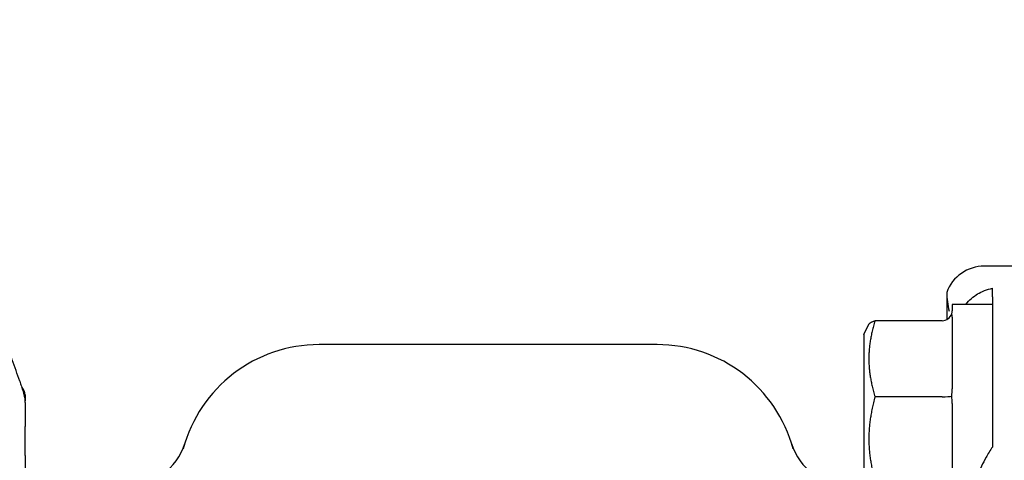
# Model space of a CAD drawing. Header units: inches. Extents: x 18 to 846, y -67 to 561.
# Tile 338 of 656: x 317.76 to 320.82, y 510.91 to 512.28. Entities that reach past the tile are written whole.
import ezdxf

# ---------------------------------------------------------------- set-up
doc = ezdxf.new("R2010")
doc.units = ezdxf.units.IN
doc.header["$LTSCALE"] = 24
doc.header["$MEASUREMENT"] = 0
doc.layers.add('Dimension (ANSI)', color=7, linetype='Continuous', lineweight=25)
doc.layers.add('Visible (ANSI)', color=7, linetype='Continuous', lineweight=30)
doc.styles.add('Note Text (ANSI)', font='tahoma.ttf')
doc.dimstyles.new('SB Fraction-16 (ANSI)', dxfattribs={"dimscale": 24, "dimtxt": 0.125, "dimasz": 0.098425, "dimexe": 0.125, "dimexo": 0.0625, "dimgap": 0.031496, "dimtad": 0, "dimtih": 1, "dimtoh": 1, "dimdec": 4, "dimrnd": 1e-08, "dimzin": 0, "dimdsep": 46, "dimlunit": 5, "dimtxsty": 'Note Text (ANSI)', "dimcen": 0.09, "dimdle": 0.393701, "dimclrd": 256, "dimclre": 256, "dimclrt": 256, "dimadec": 0, "dimazin": 3, "dimtfac": 0.96, "dimtofl": 0, "dimtmove": 0, "dimatfit": 3, "dimfxl": 1, "dimfrac": 2, "dimtolj": 1, "dimtzin": 12, "dimlwd": -1, "dimlwe": -1, "dimarcsym": 0})

# ---------------------------------------------------------------- blocks, each defined once
blk = doc.blocks.new('*D18')
at = {"layer": 'Defpoints', "color": 0, "transparency": 16777216}
for p in [(331.6784, 544.0067), (242.8595, 406.0067), (331.6784, 406.0067)]:
    blk.add_point(p, dxfattribs=at)
at = {"layer": 'Dimension (ANSI)', "transparency": 16777216}
for p, q in [((330.1784, 544.0067), (239.8595, 544.0067)), ((242.8595, 541.6445), (242.8595, 486.3311)), ((242.8595, 408.3689), (242.8595, 481.6823)), ((330.1784, 406.0067), (239.8595, 406.0067))]:
    blk.add_line(p, q, dxfattribs=at)
for points in [[(242.4658, 541.6445), (243.2532, 541.6445), (242.8595, 544.0067)], [(242.4658, 408.3689), (243.2532, 408.3689), (242.8595, 406.0067)]]:
    blk.add_solid(points, dxfattribs=at)
at = {"layer": 'Dimension (ANSI)', "transparency": 16777216, "insert": (239.783, 485.5752), "char_height": 3, "attachment_point": 1, "style": 'Note Text (ANSI)'}
blk.add_mtext('\\A1;138', dxfattribs=at)

msp = doc.modelspace()

# ---------------------------------------------------------------- linework, layer by layer
at = {"layer": 'Visible (ANSI)'}
for p, q in [((321.25939, 511.51474), (320.75891, 511.51474)), ((320.64203, 511.43327), (320.64203, 511.34853)), ((320.78439, 511.41908), (320.78439, 511.44628)), ((320.65939, 511.39599), (320.65939, 511.37554)), ((320.78439, 511.39599), (320.65939, 511.39599)), ((320.78439, 511.41908), (320.78439, 511.36501)), ((320.38439, 511.30224), (320.40049, 511.33445)), ((320.62814, 511.34512), (320.41935, 511.34512)), ((320.65939, 511.35639), (320.65939, 511.13323)), ((320.78439, 511.34957), (320.78439, 511.20355)), ((320.38439, 511.30224), (320.38439, 510.86474)), ((319.74189, 511.27099), (318.69189, 511.27099)), ((317.77814, 511.11474), (317.77814, 511.0976)), ((317.77814, 511.09597), (317.77814, 511.0976)), ((317.77814, 511.0911), (317.77814, 511.09589)), ((317.77814, 511.0911), (317.77814, 511.01609)), ((320.62814, 511.10865), (320.41935, 511.10865)), ((320.65939, 511.08808), (320.65939, 510.84118)), ((317.77814, 510.92611), (317.77814, 511.01609)), ((317.77814, 510.92611), (317.77814, 510.36549))]:
    msp.add_line(p, q, dxfattribs=at)
for centre, radius, start, end in [((318.69189, 510.83349), 0.4375, 90, 164.98183), ((319.74189, 510.83349), 0.4375, 15.01817, 90), ((317.74689, 511.11474), 0.03125, 0, 48.71171), ((318.09515, 511.01932), 0.1875, 270, 342.70338), ((320.33862, 511.01932), 0.1875, 197.29662, 270)]:
    msp.add_arc(centre, radius, start, end, dxfattribs=at)
for centre, major_axis, ratio, start_param, end_param in [((320.75987, 511.38926), (-0.08906, 0.08906), 0.9924325, 5.5015852, 6.7140351), ((320.62814, 511.37782), (0, -0.0327), 0.9555533, 0, 1.2241495), ((320.62814, 511.1118), (0.03125, 0), 0.1006388, 4.712389, 5.9365385)]:
    msp.add_ellipse(centre, major_axis=major_axis, ratio=ratio, start_param=start_param, end_param=end_param, dxfattribs=at)
for points, knots in [([(317.76125, 511.15683), (317.75361, 511.1789), (317.74596, 511.20098), (317.73066, 511.24513), (317.723, 511.26721), (317.70769, 511.31135), (317.70002, 511.33343), (317.6847, 511.37757), (317.67703, 511.39964), (317.66169, 511.44378), (317.65402, 511.46584), (317.64635, 511.48791)], [0.47801542, 0.47801542, 0.47801542, 0.47801542, 0.67299233, 0.67299233, 0.86796925, 0.86796925, 1.06294616, 1.06294616, 1.25792307, 1.25792307, 1.45289998, 1.45289998, 1.45289998, 1.45289998]), ([(320.70199, 511.39599), (320.71195, 511.40952), (320.72472, 511.42041), (320.7507, 511.43586), (320.76694, 511.44249), (320.78439, 511.44628)], [0.72388666, 0.72388666, 0.72388666, 0.72388666, 0.91166133, 0.91166133, 1.08359589, 1.08359589, 1.08359589, 1.08359589]), ([(317.76125, 511.15683), (317.76298, 511.15182), (317.76473, 511.14673), (317.76833, 511.13575), (317.77021, 511.12975), (317.77282, 511.12086), (317.77366, 511.11789), (317.77481, 511.1135), (317.7752, 511.11196), (317.77608, 511.10828), (317.7765, 511.10631), (317.77694, 511.10384), (317.77703, 511.10325), (317.77717, 511.10237), (317.77721, 511.10212), (317.77728, 511.10172), (317.7773, 511.10158), (317.77734, 511.10128), (317.77736, 511.10113), (317.7774, 511.10089), (317.77741, 511.10081), (317.77744, 511.10065), (317.77745, 511.10057), (317.77747, 511.10043), (317.77748, 511.10037), (317.7775, 511.1002), (317.77752, 511.10011), (317.77757, 511.09978), (317.77758, 511.09973), (317.77758, 511.0997), (317.77758, 511.0997), (317.77758, 511.0997)], [0, 0, 0, 0, 0.04421352, 0.04421352, 0.09143567, 0.09143567, 0.1148414, 0.1148414, 0.12798974, 0.12798974, 0.14842503, 0.14842503, 0.15488355, 0.15488355, 0.15731825, 0.15731825, 0.15853645, 0.15853645, 0.15976362, 0.15976362, 0.16037577, 0.16037577, 0.16099044, 0.16099044, 0.16160454, 0.16160454, 0.16284514, 0.16284514, 0.16786615, 0.16786615, 0.16893992, 0.16893992, 0.16893992, 0.16893992]), ([(317.77745, 511.10056), (317.77747, 511.10049), (317.77749, 511.10042), (317.77755, 511.10022), (317.77759, 511.10008), (317.77768, 511.09975), (317.77772, 511.09957), (317.7778, 511.09923), (317.77783, 511.09909), (317.77789, 511.09879), (317.77792, 511.09863), (317.77798, 511.09831), (317.778, 511.09816), (317.77804, 511.09784), (317.77806, 511.09768), (317.77808, 511.09744), (317.77809, 511.09736), (317.7781, 511.09721), (317.7781, 511.09714), (317.77811, 511.09695), (317.77812, 511.09686), (317.77813, 511.09663), (317.77813, 511.09654), (317.77813, 511.09633), (317.77814, 511.09624), (317.77814, 511.09608), (317.77814, 511.09599), (317.77814, 511.09591)], [0.2261265, 0.2261265, 0.2261265, 0.2261265, 0.227574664, 0.227574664, 0.230038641, 0.230038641, 0.23225074, 0.23225074, 0.233479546, 0.233479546, 0.234712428, 0.234712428, 0.235932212, 0.235932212, 0.23714975, 0.23714975, 0.237762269, 0.237762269, 0.238377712, 0.238377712, 0.239624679, 0.239624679, 0.242081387, 0.242081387, 0.246210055, 0.246210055, 0.250348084, 0.250348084, 0.250348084, 0.250348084]), ([(320.78439, 510.95239), (320.77685, 510.94159), (320.77009, 510.93056), (320.75432, 510.90245), (320.7451, 510.88282), (320.73348, 510.84909), (320.73007, 510.83468), (320.72896, 510.82169)], [1.39731378, 1.39731378, 1.39731378, 1.39731378, 1.49356897, 1.49356897, 1.66386875, 1.66386875, 1.79881771, 1.79881771, 1.79881771, 1.79881771])]:
    msp.add_open_spline(points, degree=3, knots=knots, dxfattribs=at)
for points in [[(320.64203, 511.43327), (320.64203, 511.41363), (320.64486, 511.39351), (320.64964, 511.37497)], [(320.65753, 511.36671), (320.6589, 511.36993), (320.65939, 511.37297), (320.65939, 511.37554)], [(320.65939, 511.35639), (320.65939, 511.35991), (320.6589, 511.36349), (320.65753, 511.36671)], [(320.78439, 511.36501), (320.78416, 511.36004), (320.78416, 511.35488), (320.78439, 511.34957)], [(320.65753, 511.11073), (320.6589, 511.11832), (320.65939, 511.12609), (320.65939, 511.13323)], [(320.65939, 511.08808), (320.65939, 511.09531), (320.6589, 511.10313), (320.65753, 511.11073)]]:
    msp.add_open_spline(points, degree=3, dxfattribs=at)
for points, weights in [([(320.41935, 511.34512), (320.38327, 511.22689), (320.41935, 511.10865)], [1.04422863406, 1.20577136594, 1.04422863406]), ([(320.40049, 511.33445), (320.40297, 511.33941), (320.41935, 511.34512)], [1.12285543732, 1.11183872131, 1.04422863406]), ([(320.78439, 511.20355), (320.78439, 511.07724), (320.78439, 510.95239)], [0.999993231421, 0.999912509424, 0.999914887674]), ([(320.41935, 511.10865), (320.38327, 510.97784), (320.41935, 510.84702)], [1.04422863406, 1.20577136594, 1.04422863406])]:
    msp.add_rational_spline(points, weights, degree=2, dxfattribs=at)

# ---------------------------------------------------------------- dimensions: what is measured, and where the dimension line sits
at = {"layer": 'Dimension (ANSI)'}
dim = msp.add_linear_dim(base=(242.85953, 406.00673), p1=(331.67843, 544.00673), p2=(331.67843, 406.00673), angle=90, dimstyle='SB Fraction-16 (ANSI)', override={"dimgap": 0.031496, "dimdec": 4, "dimtol": 0, "dimlim": 0, "dimtp": 0, "dimtm": 0, "dimtdec": 2, "dimatfit": 1}, dxfattribs=at)
dim.commit()
dim.dimension.update_dxf_attribs({"geometry": '*D18', "text_midpoint": (242.85953, 484.00673), "dimtype": 160})

doc.saveas('drawing.dxf')
